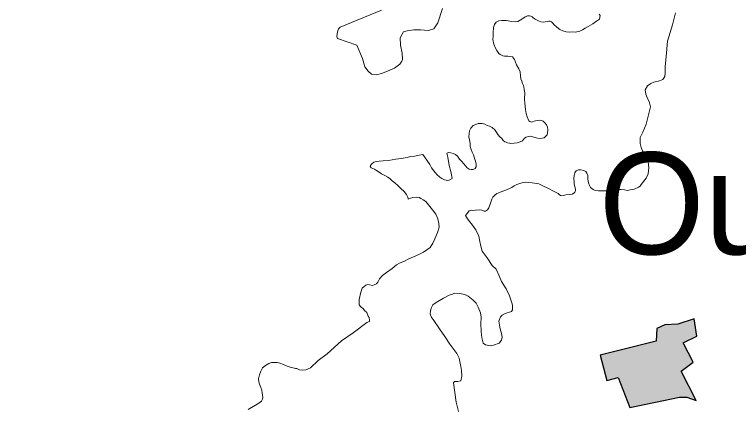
# Model space of a CAD drawing. Extents: x -1643653 to 4543381, y 1624270 to 13878484.
# Drawn here: x 677603 to 681161, y 8986558 to 8988487 of the extents above; entities that cross this region are included whole.
import ezdxf

# ---------------------------------------------------------------- set-up
doc = ezdxf.new("R2010")
doc.units = 0
doc.header["$LTSCALE"] = 200
for name, color, linetype, lineweight in [('1', 7, 'Continuous', 13), ('21', 7, 'Continuous', 25), ('29', 7, 'Continuous', 13)]:
    doc.layers.add(name, color=color, linetype=linetype, lineweight=lineweight)
doc.layers.add('41', color=7, linetype='Continuous')

msp = doc.modelspace()

# ---------------------------------------------------------------- hatches: boundary and pattern name
at = {"layer": '21'}
msp.add_hatch(color=256, dxfattribs=at).paths.add_polyline_path([(680942.9, 8986993.5), (680862.3, 8986966.5), (680798.6, 8986964.3), (680759.6, 8986945.2), (680756.3, 8986884.4), (680481.4, 8986814.7), (680513.6, 8986689.8), (680569.2, 8986706), (680626.1, 8986558.7), (680870.3, 8986609.2), (680906.3, 8986608.9), (680953.2, 8986591.9), (680879.7, 8986736.5), (680938.2, 8986780.3), (680889.2, 8986874.9), (680956, 8986907.6)])

# ---------------------------------------------------------------- linework, layer by layer
at = {"layer": '1', "lineweight": 25}
msp.add_spline([(814781, 9009175.5), (814787.2, 9009173.4), (814796.9, 9009173.4), (814799.4, 9009172.4), (814805.1, 9009174.5), (814805.6, 9009176.5), (814811.7, 9009179.5), (814811.7, 9009179.5), (814801.5, 9009181), (814790.7, 9009181.5), (814784.1, 9009183.1), (814777.4, 9009185.1), (814778.4, 9009175.5)], degree=3, dxfattribs=at)
at = {"layer": '21'}
msp.add_lwpolyline([(680942.9, 8986993.5), (680862.3, 8986966.5), (680798.6, 8986964.3), (680759.6, 8986945.2), (680756.3, 8986884.4), (680481.4, 8986814.7), (680513.6, 8986689.8), (680569.2, 8986706), (680626.1, 8986558.7), (680870.3, 8986609.2), (680906.3, 8986608.9), (680953.2, 8986591.9), (680879.7, 8986736.5), (680938.2, 8986780.3), (680889.2, 8986874.9), (680956, 8986907.6)], close=True, dxfattribs=at)
at = {"layer": '29'}
for points in [[(679406, 8988507.9), (679202.8, 8988424.8), (679195.9, 8988417.3), (679189.7, 8988402.2), (679187.7, 8988379.6), (679189.7, 8988369.3), (679285.2, 8988336.3), (679314, 8988271.8), (679325, 8988230.7), (679340.8, 8988209.4), (679357.3, 8988194.3), (679381.3, 8988191.6), (679406.7, 8988197.1), (679436.2, 8988209.4), (679469.9, 8988223.8), (679496, 8988243.7), (679506.2, 8988257.4), (679510.4, 8988267), (679507.6, 8988297.2), (679500.1, 8988337), (679498, 8988372), (679507.6, 8988391.2), (679515.2, 8988401.5), (679532.3, 8988407.7), (679566, 8988411.8), (679598.2, 8988411.8), (679637.4, 8988409.1), (679664.2, 8988417.3), (679684.1, 8988446.8), (679706.7, 8988516.1)], [(680744.3, 8988155.7), (680772.8, 8988160.7), (680788.6, 8988168.2), (680799.5, 8988183.3), (680801.2, 8988200.8), (680801.2, 8988232.5), (680803.7, 8988262.6), (680807.8, 8988299.3), (680812, 8988357), (680836.3, 8988436.1), (680850.5, 8988495.3)], [(680463.4, 8988455.2), (680444.7, 8988440.7), (680421.8, 8988427.9), (680407.8, 8988419.5), (680393.6, 8988411.2), (680381.9, 8988405.6), (680359.5, 8988400.8), (680344.2, 8988401.4), (680328.2, 8988400.8), (680313.5, 8988402.5), (680297.2, 8988407), (680283.3, 8988413.4), (680276.6, 8988419.2), (680267.2, 8988426.7), (680255.2, 8988436.7), (680247.9, 8988444.3), (680242.6, 8988450.7), (680236.2, 8988454.3), (680228.3, 8988455.2), (680221.1, 8988453.5), (680211.6, 8988451.8), (680201.5, 8988449.6), (680189.5, 8988450.7), (680180.6, 8988453.8), (680171.7, 8988458.5), (680161.6, 8988464.7), (680152.1, 8988471.1), (680146.5, 8988475.3), (680140.7, 8988478.3), (680134, 8988480), (680123.9, 8988480.8), (680117.5, 8988478.1), (680112.2, 8988475.8), (680096, 8988464.3), (680075.9, 8988452.6), (680065, 8988451.2), (680045.5, 8988452.6), (680021.5, 8988457), (680010.3, 8988458.4), (679998.3, 8988458.4), (679983.2, 8988456.8), (679969.8, 8988450.3), (679962.2, 8988438.3), (679957.2, 8988423.8), (679954.7, 8988397.1), (679955, 8988380.3), (679954.1, 8988364.4), (679959.2, 8988342.1), (679966.2, 8988322), (679972.6, 8988309.7), (679983, 8988296.4), (679989.7, 8988291.1), (679995.9, 8988287.5), (680002.6, 8988284.7), (680011.2, 8988283.3), (680018.5, 8988282.2), (680027.2, 8988282.8), (680035.8, 8988281.1), (680050.8, 8988279.5), (680060.7, 8988266.8), (680064.6, 8988253.4), (680070.2, 8988240.3), (680081.9, 8988220), (680088, 8988205.7), (680089.2, 8988186.7), (680092, 8988170.9), (680096.4, 8988159.2), (680099.2, 8988148.6), (680104, 8988139.4), (680106.8, 8988132.1), (680108.4, 8988119.3), (680110.4, 8988102.5), (680110.1, 8988071.8), (680111.2, 8988051.5), (680113.6, 8988020.8), (680117.7, 8988001.2), (680122.5, 8987985.6), (680130.9, 8987965.8), (680135.6, 8987961.3), (680139.8, 8987959.6), (680144.6, 8987959.1), (680148.7, 8987959.6), (680156.6, 8987963.8), (680164.1, 8987964.9), (680174.4, 8987967.5), (680183.4, 8987969.1), (680191.5, 8987967.2), (680201.8, 8987963), (680209.9, 8987955.5), (680217.2, 8987945.7), (680221.6, 8987933.7), (680223.9, 8987921.1), (680223, 8987906.6), (680220.4, 8987896.1), (680205.2, 8987880.9), (680195.9, 8987879.3), (680181, 8987878.1), (680167.4, 8987882.1), (680150.6, 8987887.2), (680139.2, 8987889.4), (680128.6, 8987887.7)], [(680476.7, 8988488.1), (680481.7, 8988481.5), (680477.1, 8988464), (680463.4, 8988455.2)], [(680456.2, 8987623.3), (680472.4, 8987621.5), (680507, 8987621), (680526.8, 8987621.5), (680548.8, 8987625.5), (680569.5, 8987627.3), (680584.3, 8987628.2), (680600.5, 8987626), (680615.8, 8987623.3), (680629.2, 8987626.4), (680648.6, 8987630.5), (680670.1, 8987639.4), (680678.1, 8987644.2), (680682.4, 8987653.2), (680707.5, 8987683.2), (680717.5, 8987705.8), (680720.9, 8987735), (680716.7, 8987764.2), (680705, 8987790.1), (680689.1, 8987817.7), (680682.4, 8987833.6), (680677.4, 8987854.4), (680677.4, 8987882.8), (680690, 8987909.6), (680707.5, 8987948.8), (680715, 8987981.4), (680727.6, 8988033.8), (680721.8, 8988060.5), (680713.4, 8988075.5), (680705.1, 8988096.4), (680701.7, 8988118.1), (680714.3, 8988137.3), (680730.1, 8988148.2), (680744.3, 8988155.7)], [(680128.6, 8987887.7), (680117.9, 8987885.2), (680110.1, 8987879.3), (680098.7, 8987867.6), (680088.1, 8987862), (680072.7, 8987857), (680057.9, 8987855.3), (680042.5, 8987854.2), (680035.3, 8987855.1), (680026.3, 8987856.5), (680018.5, 8987859.8), (680012.7, 8987862.3), (680004.8, 8987868.5), (679997.3, 8987877.7), (679987.3, 8987887.1), (679978.9, 8987898.8), (679964.4, 8987918.9), (679949.9, 8987932.9), (679936.8, 8987938.8), (679925.3, 8987942.4), (679914.4, 8987949.1), (679900.5, 8987952.7), (679892.6, 8987952.7), (679882.3, 8987951.6), (679862.7, 8987944), (679862.5, 8987944.1), (679856.5, 8987942), (679845.7, 8987929), (679839.4, 8987915.6), (679836.8, 8987903.7), (679835.8, 8987887.1), (679838.4, 8987872.1), (679841.5, 8987853.4), (679843.1, 8987839.4), (679847.2, 8987824.9), (679851.9, 8987811), (679858.6, 8987798.5), (679861.7, 8987786.6), (679867.9, 8987767), (679872.6, 8987751.9), (679872.1, 8987739), (679866.4, 8987730.7), (679856.5, 8987725.5), (679847.7, 8987725.5), (679837.4, 8987728.1), (679828, 8987734.8), (679818.7, 8987744.7), (679810.9, 8987754.5), (679800.1, 8987767), (679790.7, 8987777.8), (679779.8, 8987791.8), (679770, 8987800.6), (679758.6, 8987805.3), (679746.7, 8987807.3), (679737.9, 8987808.9), (679728.2, 8987806), (679733, 8987786.7), (679738.9, 8987745.4), (679747.3, 8987715.8), (679751.8, 8987691.8), (679753.3, 8987682.6), (679741.7, 8987675.1), (679732.8, 8987672.3), (679723.8, 8987673.1), (679716.8, 8987675.9), (679703.7, 8987682.5), (679693.6, 8987688.3), (679678.8, 8987702.3), (679664, 8987719.9), (679652.6, 8987734.7), (679644.2, 8987751.4), (679629.7, 8987772.1), (679610.1, 8987799.4), (679591, 8987796.8), (679570.4, 8987792.2), (679549.8, 8987790.7), (679533.4, 8987785), (679503.5, 8987780.4), (679476.8, 8987777.3), (679441.8, 8987770.6), (679415, 8987768.6), (679395.5, 8987766.5), (679382.1, 8987765.5), (679368.7, 8987761.9), (679356.9, 8987752.6), (679353.3, 8987745.9), (679351.7, 8987742.3), (679356.4, 8987735.1), (679371.8, 8987727.4), (679381.6, 8987721.8), (679395, 8987713), (679406.3, 8987704.3), (679422.2, 8987696.6), (679437.2, 8987688.9), (679450, 8987681.1), (679458.8, 8987671.4), (679472.1, 8987660.6), (679486.5, 8987647.7), (679502, 8987632.8), (679517.9, 8987617.9), (679528.7, 8987603)], [(679896.9, 8986932), (679898.6, 8986912.8), (679901.9, 8986892.7), (679906.9, 8986873.5), (679917.8, 8986865.2), (679941.2, 8986861), (679957.1, 8986863.5), (679985.5, 8986873.5), (679996.3, 8986887.7), (679998.8, 8986903.6), (679996.3, 8986921.1), (679989.7, 8986944.5), (679986.3, 8986962), (679983.8, 8986981.2), (679987.2, 8986990.4), (679991.3, 8987002.9), (679999.7, 8987010.5), (680014.7, 8987018.8), (680044.8, 8987029.7), (680050.7, 8987037.2), (680049.8, 8987059.7), (680047.3, 8987071.4), (680034.8, 8987105.7), (680018.9, 8987139.9), (679996.3, 8987176.6), (679985.5, 8987204.1), (679970.4, 8987236.6), (679951.2, 8987255.8), (679925.3, 8987292.6), (679901.1, 8987325.1), (679894.4, 8987350.2), (679890.2, 8987372.7), (679884.4, 8987399.5), (679870.2, 8987430.4), (679853.4, 8987453.7), (679840.1, 8987469.6), (679829.2, 8987483.8), (679819.6, 8987499.9), (679826.7, 8987508), (679836.7, 8987523.1), (679847.6, 8987527.2), (679853.4, 8987525.6), (679868.5, 8987526.4), (679889.4, 8987528.9), (679899.4, 8987527.2), (679910.3, 8987522.2), (679917.8, 8987522.2), (679927, 8987528.1), (679933.7, 8987538.9), (679944.6, 8987566.7), (679948.5, 8987580.7), (679953.9, 8987590.8), (679963.4, 8987600.6), (679973.9, 8987607.8), (679990.1, 8987615.2), (680012.4, 8987623.1), (680035.7, 8987632.6), (680046.5, 8987638.5), (680058.7, 8987646.6), (680072.1, 8987652.8), (680091, 8987659.6), (680103.6, 8987662.3), (680114.4, 8987663.6), (680127.4, 8987662.7), (680146.7, 8987660.5), (680180.5, 8987655.6), (680199.8, 8987646.1), (680223.6, 8987635.3), (680255.5, 8987618.3), (680268.5, 8987612.4), (680274.4, 8987607.9), (680280.2, 8987603), (680285.6, 8987599), (680291.9, 8987597.2), (680298.7, 8987599), (680313, 8987601.2), (680330.1, 8987603.9), (680343.6, 8987605.7), (680351.2, 8987610.2), (680357.1, 8987615.1), (680360.2, 8987621.9), (680359.8, 8987630.4), (680353.7, 8987653.8), (680352.8, 8987664.6), (680351, 8987682.1), (680352.8, 8987696.5), (680356.4, 8987710), (680362.7, 8987720.3), (680375.3, 8987724.3), (680386.1, 8987725.2), (680401.4, 8987721.2), (680409.9, 8987717.1), (680415.8, 8987707.7), (680420.7, 8987696.9), (680420.7, 8987679), (680423.4, 8987661.4), (680428.3, 8987648), (680433.3, 8987638.5), (680439.6, 8987632.7), (680446.3, 8987628.2), (680456.2, 8987623.3)], [(679528.7, 8987603), (679535.4, 8987590.7), (679537.7, 8987581.1), (679548.8, 8987586.1), (679560, 8987588.3), (679577.3, 8987590.5), (679591.8, 8987588.8), (679600.2, 8987584.4), (679610.8, 8987577.1), (679623.7, 8987568.8), (679637.7, 8987552.6), (679657.2, 8987527.5), (679673.4, 8987507.3), (679683.5, 8987484.5), (679689, 8987461), (679689.6, 8987443.7), (679682.2, 8987416.5), (679668.8, 8987386.3), (679659.3, 8987365.1), (679645.3, 8987343.4), (679628.6, 8987332.2), (679612.9, 8987321), (679590, 8987308.2), (679563.2, 8987297), (679536.9, 8987286.4), (679519.1, 8987276.9), (679499, 8987267.5), (679480, 8987258), (679458.7, 8987240.7), (679431.9, 8987220.6), (679411.8, 8987206), (679396.7, 8987189.8), (679388.8, 8987172.7), (679381.6, 8987164.3), (679369.8, 8987160.4), (679362.2, 8987157.6), (679348.1, 8987159.3), (679339.7, 8987161), (679330.2, 8987158.2), (679320.7, 8987152.1), (679312.3, 8987143.7), (679305, 8987123.6), (679296.7, 8987087.8), (679296.7, 8987071.1), (679297.2, 8987062.2), (679302.8, 8987054.4), (679307.8, 8987049.3), (679316.2, 8987044.3), (679323.5, 8987034.8), (679334.1, 8987023.7), (679341.3, 8987006.3), (679346.4, 8987000.2), (679348.1, 8986987.4), (679346.9, 8986980.7), (679335, 8986975.5), (679267.4, 8986924.7), (679209.9, 8986885), (679139.5, 8986821.4), (679095.7, 8986788), (679058.3, 8986753.4), (679034.3, 8986742.8), (679019.8, 8986740.6), (679004.1, 8986742.8), (678990.2, 8986748.9), (678983.4, 8986750), (678979.6, 8986750.6), (678962.8, 8986755.1), (678942.7, 8986760.1), (678924.8, 8986768.5), (678906.9, 8986775.2), (678894.1, 8986779.1), (678877.3, 8986779.1), (678866.7, 8986778.5), (678853.3, 8986774), (678836.6, 8986764), (678821.5, 8986752.3), (678814.2, 8986736.6), (678806.4, 8986718.8), (678802.5, 8986699.2), (678803.6, 8986684.7), (678807, 8986672.4), (678814.2, 8986656.8), (678818.7, 8986643.4), (678820.4, 8986629.5), (678822, 8986618.8), (678823.7, 8986607.1), (678821.5, 8986598.8), (678816.5, 8986589.8), (678804.1, 8986579.4), (678752.1, 8986547.6)], [(679785.8, 8986538.6), (679774.1, 8986583.7), (679760.2, 8986679), (679764.6, 8986686.3), (679781.5, 8986686.3), (679795.7, 8986689.6), (679800.7, 8986711.3), (679799.8, 8986738.9), (679796.5, 8986759), (679789, 8986799.9), (679776.5, 8986823.2), (679742.2, 8986868.3), (679717.1, 8986905.9), (679691.2, 8986944.3), (679661.1, 8986990.3), (679652.8, 8987000.3), (679646.1, 8987017), (679646.9, 8987031.2), (679650.3, 8987046.2), (679659.5, 8987061.2), (679675.3, 8987072.9), (679711.3, 8987094.6), (679739.8, 8987109), (679755.7, 8987114.8), (679764.8, 8987119), (679789.9, 8987118.2), (679816.7, 8987112.3), (679832.5, 8987104), (679856.8, 8987085.6), (679871, 8987069.7), (679881, 8987050.5), (679892.7, 8987022.1), (679896.9, 8987001.3), (679895.2, 8986967.9), (679896.9, 8986932)]]:
    msp.add_lwpolyline(points, dxfattribs=at)

# ---------------------------------------------------------------- texts
at = {"layer": '41'}
msp.add_text('Ouro Branco', height=500, dxfattribs=at).set_placement((680474.5, 8987309.9))

doc.saveas('drawing.dxf')
